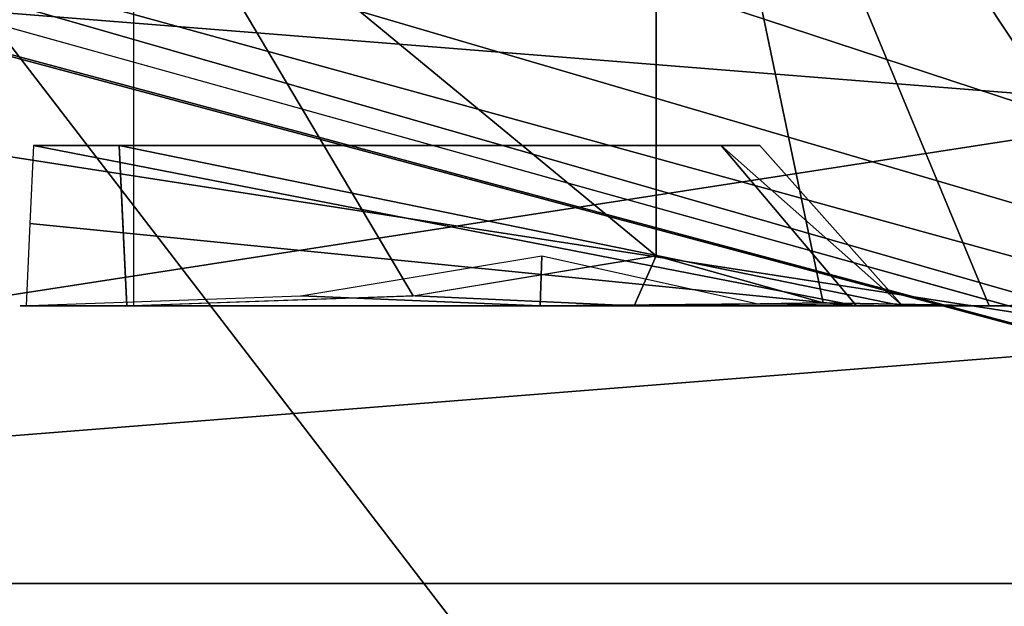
# Model space of a CAD drawing. Header units: inches. Extents: x -9.7 to 9.7, y -1.6 to 4.3.
# Tile 522 of 656: x -3.6071 to -3.4844, y -1.0794 to -1.0063. Entities that reach past the tile are written whole.
import ezdxf

# ---------------------------------------------------------------- set-up
doc = ezdxf.new("R2010")
doc.units = ezdxf.units.IN
doc.header["$LTSCALE"] = 101.851852
doc.header["$MEASUREMENT"] = 0
for name, color, linetype in [('1203', 7, 'CONTINUOUS'), ('1395', 7, 'CONTINUOUS'), ('2425', 7, 'CONTINUOUS'), ('2434', 7, 'CONTINUOUS'), ('3539', 7, 'CONTINUOUS'), ('4203', 7, 'CONTINUOUS'), ('4208', 7, 'CONTINUOUS'), ('5135', 7, 'CONTINUOUS'), ('5493', 7, 'CONTINUOUS'), ('5503', 7, 'CONTINUOUS'), ('6795', 7, 'CONTINUOUS'), ('7173', 7, 'CONTINUOUS'), ('7174', 7, 'CONTINUOUS'), ('7185', 7, 'CONTINUOUS'), ('7187', 7, 'CONTINUOUS'), ('8589', 7, 'CONTINUOUS'), ('8590', 7, 'CONTINUOUS'), ('8591', 7, 'CONTINUOUS'), ('8592', 7, 'CONTINUOUS'), ('9839', 7, 'CONTINUOUS'), ('9844', 7, 'CONTINUOUS')]:
    doc.layers.add(name, color=color, linetype=linetype)

msp = doc.modelspace()

# ---------------------------------------------------------------- linework, layer by layer
at = {"layer": '1203', "linetype": 'CONTINUOUS'}
for points in [[(-8.57837, -1.57343, 14.00775), (8.57837, -1.57343, 14.00775), (-8.52935, -0.63817, 13.95874), (-8.57837, -1.57343, 14.00775)], [(-8.52935, -0.63817, 13.95874), (8.57837, -1.57343, 14.00775), (-7.12257, -0.63817, 13.95874), (-8.52935, -0.63817, 13.95874)], [(-7.12257, -0.63817, 13.95874), (8.57837, -1.57343, 14.00775), (-6.87743, -0.63817, 13.95874), (-7.12257, -0.63817, 13.95874)], [(-6.87743, -0.63817, 13.95874), (8.57837, -1.57343, 14.00775), (-6.10307, -0.63817, 13.95874), (-6.87743, -0.63817, 13.95874)], [(-6.10307, -0.63817, 13.95874), (8.57837, -1.57343, 14.00775), (-5.89693, -0.63817, 13.95874), (-6.10307, -0.63817, 13.95874)], [(-5.89693, -0.63817, 13.95874), (8.57837, -1.57343, 14.00775), (-5.12257, -0.63817, 13.95874), (-5.89693, -0.63817, 13.95874)], [(-5.12257, -0.63817, 13.95874), (8.57837, -1.57343, 14.00775), (-4.87743, -0.63817, 13.95874), (-5.12257, -0.63817, 13.95874)], [(-4.87743, -0.63817, 13.95874), (8.57837, -1.57343, 14.00775), (-4.10307, -0.63817, 13.95874), (-4.87743, -0.63817, 13.95874)], [(8.57837, -1.57343, 14.00775), (-3.89693, -0.63817, 13.95874), (-4.10307, -0.63817, 13.95874), (8.57837, -1.57343, 14.00775)], [(-3.12257, -0.63817, 13.95874), (-3.89693, -0.63817, 13.95874), (8.57837, -1.57343, 14.00775), (-3.12257, -0.63817, 13.95874)]]:
    msp.add_3dface(points, dxfattribs=at)
at = {"layer": '1395', "linetype": 'CONTINUOUS'}
for points in [[(-3.17481, -1.57343, 4.95375), (-3.1258, -0.63817, 4.90474), (-3.8937, -0.63817, 4.90474), (-3.17481, -1.57343, 4.95375)], [(-3.84469, -1.57343, 4.95375), (-3.17481, -1.57343, 4.95375), (-3.8937, -0.63817, 4.90474), (-3.84469, -1.57343, 4.95375)]]:
    msp.add_3dface(points, dxfattribs=at)
at = {"layer": '2425', "linetype": 'CONTINUOUS'}
for points in [[(-3.84548, -0.98664, 5.9087), (-3.25904, -0.98664, 5.9087), (-3.84077, -1.07657, 5.90399), (-3.84548, -0.98664, 5.9087)], [(-3.84077, -1.07657, 5.90399), (-3.25904, -0.98664, 5.9087), (-3.26204, -1.03082, 5.90639), (-3.84077, -1.07657, 5.90399)], [(-3.2651, -1.07657, 5.90399), (-3.84077, -1.07657, 5.90399), (-3.26204, -1.03082, 5.90639), (-3.2651, -1.07657, 5.90399)]]:
    msp.add_3dface(points, dxfattribs=at)
at = {"layer": '2434', "linetype": 'CONTINUOUS'}
for points in [[(-3.84077, -1.07657, 12.85601), (-3.2651, -1.07657, 12.85601), (-3.84548, -0.98664, 12.8513), (-3.84077, -1.07657, 12.85601)], [(-3.84548, -0.98664, 12.8513), (-3.2651, -1.07657, 12.85601), (-3.26219, -1.03307, 12.85373), (-3.84548, -0.98664, 12.8513)], [(-3.25904, -0.98664, 12.8513), (-3.84548, -0.98664, 12.8513), (-3.26219, -1.03307, 12.85373), (-3.25904, -0.98664, 12.8513)]]:
    msp.add_3dface(points, dxfattribs=at)
at = {"layer": '3539', "linetype": 'CONTINUOUS'}
for points in [[(-3.8937, -0.63817, 13.85526), (-3.1258, -0.63817, 13.85526), (-3.84469, -1.57343, 13.80625), (-3.8937, -0.63817, 13.85526)], [(-3.1258, -0.63817, 13.85526), (-3.17481, -1.57343, 13.80625), (-3.84469, -1.57343, 13.80625), (-3.1258, -0.63817, 13.85526)]]:
    msp.add_3dface(points, dxfattribs=at)
at = {"layer": '4203', "linetype": 'CONTINUOUS'}
for points in [[(-1.93717, -0.62139, -4.57786), (-1.89693, -0.63817, -4.57874), (-8.57837, -1.57343, -4.62775), (-1.93717, -0.62139, -4.57786)], [(-2.10307, -0.63817, -4.57874), (-1.93717, -0.62139, -4.57786), (-8.57837, -1.57343, -4.62775), (-2.10307, -0.63817, -4.57874)], [(-2.91767, -0.62139, -4.57786), (-2.87743, -0.63817, -4.57874), (-8.57837, -1.57343, -4.62775), (-2.91767, -0.62139, -4.57786)], [(-3.12257, -0.63817, -4.57874), (-2.91767, -0.62139, -4.57786), (-8.57837, -1.57343, -4.62775), (-3.12257, -0.63817, -4.57874)], [(5.12257, -0.63817, -4.57874), (5.89693, -0.63817, -4.57874), (-8.57837, -1.57343, -4.62775), (5.12257, -0.63817, -4.57874)], [(-8.57837, -1.57343, -4.62775), (5.89693, -0.63817, -4.57874), (6.10307, -0.63817, -4.57874), (-8.57837, -1.57343, -4.62775)], [(4.87743, -0.63817, -4.57874), (5.12257, -0.63817, -4.57874), (-8.57837, -1.57343, -4.62775), (4.87743, -0.63817, -4.57874)], [(4.10307, -0.63817, -4.57874), (4.87743, -0.63817, -4.57874), (-8.57837, -1.57343, -4.62775), (4.10307, -0.63817, -4.57874)], [(3.89693, -0.63817, -4.57874), (4.10307, -0.63817, -4.57874), (-8.57837, -1.57343, -4.62775), (3.89693, -0.63817, -4.57874)], [(3.12257, -0.63817, -4.57874), (3.89693, -0.63817, -4.57874), (-8.57837, -1.57343, -4.62775), (3.12257, -0.63817, -4.57874)], [(2.87743, -0.63817, -4.57874), (3.12257, -0.63817, -4.57874), (-8.57837, -1.57343, -4.62775), (2.87743, -0.63817, -4.57874)], [(2.10307, -0.63817, -4.57874), (2.87743, -0.63817, -4.57874), (-8.57837, -1.57343, -4.62775), (2.10307, -0.63817, -4.57874)], [(1.89693, -0.63817, -4.57874), (2.10307, -0.63817, -4.57874), (-8.57837, -1.57343, -4.62775), (1.89693, -0.63817, -4.57874)], [(-1.89693, -0.63817, -4.57874), (1.89693, -0.63817, -4.57874), (-8.57837, -1.57343, -4.62775), (-1.89693, -0.63817, -4.57874)], [(-2.87743, -0.63817, -4.57874), (-2.10307, -0.63817, -4.57874), (-8.57837, -1.57343, -4.62775), (-2.87743, -0.63817, -4.57874)], [(-3.89693, -0.63817, -4.57874), (-3.12257, -0.63817, -4.57874), (-8.57837, -1.57343, -4.62775), (-3.89693, -0.63817, -4.57874)], [(8.57837, -1.57343, -4.62775), (-8.57837, -1.57343, -4.62775), (8.52935, -0.63817, -4.57874), (8.57837, -1.57343, -4.62775)], [(8.52935, -0.63817, -4.57874), (-8.57837, -1.57343, -4.62775), (7.12257, -0.63817, -4.57874), (8.52935, -0.63817, -4.57874)], [(7.12257, -0.63817, -4.57874), (-8.57837, -1.57343, -4.62775), (6.87743, -0.63817, -4.57874), (7.12257, -0.63817, -4.57874)], [(6.87743, -0.63817, -4.57874), (-8.57837, -1.57343, -4.62775), (6.10307, -0.63817, -4.57874), (6.87743, -0.63817, -4.57874)]]:
    msp.add_3dface(points, dxfattribs=at)
at = {"layer": '4208', "linetype": 'CONTINUOUS'}
for points in [[(-3.17481, -1.57343, -4.42625), (-3.1258, -0.63817, -4.47526), (-3.8937, -0.63817, -4.47526), (-3.17481, -1.57343, -4.42625)], [(-3.84469, -1.57343, -4.42625), (-3.17481, -1.57343, -4.42625), (-3.8937, -0.63817, -4.47526), (-3.84469, -1.57343, -4.42625)]]:
    msp.add_3dface(points, dxfattribs=at)
at = {"layer": '5135', "linetype": 'CONTINUOUS'}
for points in [[(-8.57837, -1.57343, 4.62775), (8.57837, -1.57343, 4.62775), (-8.52935, -0.63817, 4.57874), (-8.57837, -1.57343, 4.62775)], [(-8.52935, -0.63817, 4.57874), (8.57837, -1.57343, 4.62775), (-7.12257, -0.63817, 4.57874), (-8.52935, -0.63817, 4.57874)], [(-7.12257, -0.63817, 4.57874), (8.57837, -1.57343, 4.62775), (-6.87743, -0.63817, 4.57874), (-7.12257, -0.63817, 4.57874)], [(-6.87743, -0.63817, 4.57874), (8.57837, -1.57343, 4.62775), (-6.10307, -0.63817, 4.57874), (-6.87743, -0.63817, 4.57874)], [(-6.10307, -0.63817, 4.57874), (8.57837, -1.57343, 4.62775), (-5.89693, -0.63817, 4.57874), (-6.10307, -0.63817, 4.57874)], [(-5.89693, -0.63817, 4.57874), (8.57837, -1.57343, 4.62775), (-5.12257, -0.63817, 4.57874), (-5.89693, -0.63817, 4.57874)], [(-5.12257, -0.63817, 4.57874), (8.57837, -1.57343, 4.62775), (-4.87743, -0.63817, 4.57874), (-5.12257, -0.63817, 4.57874)], [(-4.87743, -0.63817, 4.57874), (8.57837, -1.57343, 4.62775), (-4.10307, -0.63817, 4.57874), (-4.87743, -0.63817, 4.57874)], [(8.57837, -1.57343, 4.62775), (-3.89693, -0.63817, 4.57874), (-4.10307, -0.63817, 4.57874), (8.57837, -1.57343, 4.62775)], [(-3.12257, -0.63817, 4.57874), (-3.89693, -0.63817, 4.57874), (8.57837, -1.57343, 4.62775), (-3.12257, -0.63817, 4.57874)]]:
    msp.add_3dface(points, dxfattribs=at)
at = {"layer": '5493', "linetype": 'CONTINUOUS'}
for points in [[(-3.84548, -0.98664, -3.4713), (-3.25904, -0.98664, -3.4713), (-3.84077, -1.07657, -3.47601), (-3.84548, -0.98664, -3.4713)], [(-3.84077, -1.07657, -3.47601), (-3.25904, -0.98664, -3.4713), (-3.26204, -1.03082, -3.47361), (-3.84077, -1.07657, -3.47601)], [(-3.2651, -1.07657, -3.47601), (-3.84077, -1.07657, -3.47601), (-3.26204, -1.03082, -3.47361), (-3.2651, -1.07657, -3.47601)]]:
    msp.add_3dface(points, dxfattribs=at)
at = {"layer": '5503', "linetype": 'CONTINUOUS'}
for points in [[(-3.84077, -1.07657, 3.47601), (-3.2651, -1.07657, 3.47601), (-3.84548, -0.98664, 3.4713), (-3.84077, -1.07657, 3.47601)], [(-3.84548, -0.98664, 3.4713), (-3.2651, -1.07657, 3.47601), (-3.26219, -1.03307, 3.47373), (-3.84548, -0.98664, 3.4713)], [(-3.25904, -0.98664, 3.4713), (-3.84548, -0.98664, 3.4713), (-3.26219, -1.03307, 3.47373), (-3.25904, -0.98664, 3.4713)]]:
    msp.add_3dface(points, dxfattribs=at)
at = {"layer": '6795', "linetype": 'CONTINUOUS'}
for points in [[(-3.8937, -0.63817, 4.47526), (-3.1258, -0.63817, 4.47526), (-3.84469, -1.57343, 4.42625), (-3.8937, -0.63817, 4.47526)], [(-3.1258, -0.63817, 4.47526), (-3.17481, -1.57343, 4.42625), (-3.84469, -1.57343, 4.42625), (-3.1258, -0.63817, 4.47526)]]:
    msp.add_3dface(points, dxfattribs=at)
at = {"layer": '7173', "color": 7, "linetype": 'CONTINUOUS', "true_color": 0x969696}
for points in [[(-3.60115, -1.022, 19.37428), (-3.60537, -1.022, 19.28162), (-3.51965, -1.022, 19.34255), (-3.60115, -1.022, 19.37428)], [(-3.59231, -1.022, 19.37747), (-3.60115, -1.022, 19.37428), (-3.51965, -1.022, 19.34255), (-3.59231, -1.022, 19.37747)], [(-3.5989, -1.022, 19.42345), (-3.59039, -1.022, 19.41946), (-3.59468, -1.022, 19.51611), (-3.5989, -1.022, 19.42345)], [(-3.51485, -1.022, 19.44762), (-3.59468, -1.022, 19.51611), (-3.51965, -1.022, 19.34255), (-3.51485, -1.022, 19.44762)], [(-3.59468, -1.022, 19.51611), (-3.5556, -1.022, 19.41787), (-3.51965, -1.022, 19.34255), (-3.59468, -1.022, 19.51611)], [(-3.59039, -1.022, 19.41946), (-3.5556, -1.022, 19.41787), (-3.59468, -1.022, 19.51611), (-3.59039, -1.022, 19.41946)], [(-3.55751, -1.022, 19.37589), (-3.59231, -1.022, 19.37747), (-3.51965, -1.022, 19.34255), (-3.55751, -1.022, 19.37589)], [(-3.5556, -1.022, 19.41787), (-3.55751, -1.022, 19.37589), (-3.51965, -1.022, 19.34255), (-3.5556, -1.022, 19.41787)]]:
    msp.add_3dface(points, dxfattribs=at)
at = {"layer": '7174', "color": 7, "linetype": 'CONTINUOUS', "true_color": 0x969696}
for points in [[(-3.50277, -1.042, 19.33174), (-3.60537, -1.022, 19.28162), (-3.60583, -1.03173, 19.2717), (-3.50277, -1.042, 19.33174)], [(-3.51965, -1.022, 19.34255), (-3.60537, -1.022, 19.28162), (-3.50277, -1.042, 19.33174), (-3.51965, -1.022, 19.34255)], [(-3.59468, -1.022, 19.51611), (-3.59375, -1.042, 19.53647), (-3.59423, -1.03173, 19.52603), (-3.59468, -1.022, 19.51611)], [(-3.59375, -1.042, 19.53647), (-3.59468, -1.022, 19.51611), (-3.49706, -1.042, 19.45685), (-3.59375, -1.042, 19.53647)], [(-3.59468, -1.022, 19.51611), (-3.51485, -1.022, 19.44762), (-3.49706, -1.042, 19.45685), (-3.59468, -1.022, 19.51611)], [(-3.49706, -1.042, 19.45685), (-3.51965, -1.022, 19.34255), (-3.50277, -1.042, 19.33174), (-3.49706, -1.042, 19.45685)], [(-3.51485, -1.022, 19.44762), (-3.51965, -1.022, 19.34255), (-3.49706, -1.042, 19.45685), (-3.51485, -1.022, 19.44762)], [(-3.6063, -1.042, 19.26125), (-3.50277, -1.042, 19.33174), (-3.60583, -1.03173, 19.2717), (-3.6063, -1.042, 19.26125)]]:
    msp.add_3dface(points, dxfattribs=at)
at = {"layer": '7185', "color": 7, "linetype": 'CONTINUOUS', "true_color": 0x969696}
for points in [[(-3.52776, -1.03577, 19.55198), (-3.52776, -0.942, 19.55198), (-3.59291, -0.982, 19.55495), (-3.52776, -1.03577, 19.55198)], [(-3.59291, -1.04196, 19.55495), (-3.55805, -1.04074, 19.55336), (-3.59291, -0.982, 19.55495), (-3.59291, -1.04196, 19.55495)], [(-3.55805, -1.04074, 19.55336), (-3.52776, -1.03577, 19.55198), (-3.59291, -0.982, 19.55495), (-3.55805, -1.04074, 19.55336)]]:
    msp.add_3dface(points, dxfattribs=at)
at = {"layer": '7187', "color": 7, "linetype": 'CONTINUOUS', "true_color": 0x969696}
for points in [[(-3.48626, -1.042, 19.47188), (-3.52776, -0.942, 19.55198), (-3.50693, -1.0416, 19.51177), (-3.48626, -1.042, 19.47188)], [(-3.4619, -1.04123, 19.42486), (-3.52776, -0.942, 19.55198), (-3.48626, -1.042, 19.47188), (-3.4619, -1.04123, 19.42486)], [(-3.44477, -1.03577, 19.39178), (-3.52776, -0.942, 19.55198), (-3.4619, -1.04123, 19.42486), (-3.44477, -1.03577, 19.39178)], [(-3.52776, -0.942, 19.55198), (-3.52776, -1.03577, 19.55198), (-3.50693, -1.0416, 19.51177), (-3.52776, -0.942, 19.55198)], [(-3.44477, -0.942, 19.39178), (-3.52776, -0.942, 19.55198), (-3.44477, -1.03577, 19.39178), (-3.44477, -0.942, 19.39178)]]:
    msp.add_3dface(points, dxfattribs=at)
at = {"layer": '8589', "color": 7, "linetype": 'CONTINUOUS', "true_color": 0x969696}
for points in [[(-3.60705, -1.042, 14.24478), (-3.54223, -1.042, 14.26747), (-3.6063, -1.042, 14.26125), (-3.60705, -1.042, 14.24478)], [(-3.6063, -1.042, 14.26125), (-3.54223, -1.042, 14.26747), (-3.50278, -1.042, 14.33173), (-3.6063, -1.042, 14.26125)], [(-3.49707, -1.042, 14.45686), (-3.593, -1.042, 14.55294), (-3.59375, -1.042, 14.53647), (-3.49707, -1.042, 14.45686)], [(-3.53051, -1.042, 14.52444), (-3.593, -1.042, 14.55294), (-3.49707, -1.042, 14.45686), (-3.53051, -1.042, 14.52444)], [(-3.54223, -1.042, 14.26747), (-3.49338, -1.042, 14.31579), (-3.50278, -1.042, 14.33173), (-3.54223, -1.042, 14.26747)], [(-3.48626, -1.042, 14.47188), (-3.53051, -1.042, 14.52444), (-3.49707, -1.042, 14.45686), (-3.48626, -1.042, 14.47188)], [(-3.50278, -1.042, 14.33173), (-3.49338, -1.042, 14.31579), (-3.49707, -1.042, 14.45686), (-3.50278, -1.042, 14.33173)], [(-3.49338, -1.042, 14.31579), (-3.48626, -1.042, 14.47188), (-3.49707, -1.042, 14.45686), (-3.49338, -1.042, 14.31579)], [(-3.46891, -1.042, 14.39288), (-3.48626, -1.042, 14.47188), (-3.49338, -1.042, 14.31579), (-3.46891, -1.042, 14.39288)]]:
    msp.add_3dface(points, dxfattribs=at)
at = {"layer": '8590', "color": 7, "linetype": 'CONTINUOUS', "true_color": 0x969696}
for points in [[(-3.60115, -1.022, 14.37428), (-3.60537, -1.022, 14.28162), (-3.51965, -1.022, 14.34255), (-3.60115, -1.022, 14.37428)], [(-3.59231, -1.022, 14.37747), (-3.60115, -1.022, 14.37428), (-3.51965, -1.022, 14.34255), (-3.59231, -1.022, 14.37747)], [(-3.5989, -1.022, 14.42345), (-3.59039, -1.022, 14.41946), (-3.59468, -1.022, 14.51611), (-3.5989, -1.022, 14.42345)], [(-3.51485, -1.022, 14.44762), (-3.59468, -1.022, 14.51611), (-3.51965, -1.022, 14.34255), (-3.51485, -1.022, 14.44762)], [(-3.59468, -1.022, 14.51611), (-3.5556, -1.022, 14.41787), (-3.51965, -1.022, 14.34255), (-3.59468, -1.022, 14.51611)], [(-3.59039, -1.022, 14.41946), (-3.5556, -1.022, 14.41787), (-3.59468, -1.022, 14.51611), (-3.59039, -1.022, 14.41946)], [(-3.55751, -1.022, 14.37589), (-3.59231, -1.022, 14.37747), (-3.51965, -1.022, 14.34255), (-3.55751, -1.022, 14.37589)], [(-3.5556, -1.022, 14.41787), (-3.55751, -1.022, 14.37589), (-3.51965, -1.022, 14.34255), (-3.5556, -1.022, 14.41787)]]:
    msp.add_3dface(points, dxfattribs=at)
at = {"layer": '8591', "color": 7, "linetype": 'CONTINUOUS', "true_color": 0x969696}
for points in [[(-3.542, -1.03577, 14.2398), (-3.54223, -1.042, 14.26747), (-3.57205, -1.04073, 14.24116), (-3.542, -1.03577, 14.2398)], [(-3.55781, -1.04073, 14.55336), (-3.53051, -1.042, 14.52444), (-3.52776, -1.03577, 14.55198), (-3.55781, -1.04073, 14.55336)], [(-3.51504, -1.04174, 14.28194), (-3.54223, -1.042, 14.26747), (-3.542, -1.03577, 14.2398), (-3.51504, -1.04174, 14.28194)], [(-3.52776, -1.03577, 14.55198), (-3.53051, -1.042, 14.52444), (-3.50693, -1.0416, 14.51177), (-3.52776, -1.03577, 14.55198)], [(-3.54223, -1.042, 14.26747), (-3.60705, -1.042, 14.24478), (-3.57205, -1.04073, 14.24116), (-3.54223, -1.042, 14.26747)], [(-3.593, -1.042, 14.55294), (-3.53051, -1.042, 14.52444), (-3.55781, -1.04073, 14.55336), (-3.593, -1.042, 14.55294)], [(-3.49338, -1.042, 14.31579), (-3.54223, -1.042, 14.26747), (-3.51504, -1.04174, 14.28194), (-3.49338, -1.042, 14.31579)], [(-3.53051, -1.042, 14.52444), (-3.48626, -1.042, 14.47188), (-3.50693, -1.0416, 14.51177), (-3.53051, -1.042, 14.52444)]]:
    msp.add_3dface(points, dxfattribs=at)
at = {"layer": '8592', "color": 7, "linetype": 'CONTINUOUS', "true_color": 0x969696}
for points in [[(-3.50278, -1.042, 14.33173), (-3.60537, -1.022, 14.28162), (-3.60583, -1.03173, 14.2717), (-3.50278, -1.042, 14.33173)], [(-3.60537, -1.022, 14.28162), (-3.50278, -1.042, 14.33173), (-3.51965, -1.022, 14.34255), (-3.60537, -1.022, 14.28162)], [(-3.59468, -1.022, 14.51611), (-3.59375, -1.042, 14.53647), (-3.59423, -1.03173, 14.52603), (-3.59468, -1.022, 14.51611)], [(-3.49707, -1.042, 14.45686), (-3.59468, -1.022, 14.51611), (-3.51485, -1.022, 14.44762), (-3.49707, -1.042, 14.45686)], [(-3.49707, -1.042, 14.45686), (-3.59375, -1.042, 14.53647), (-3.59468, -1.022, 14.51611), (-3.49707, -1.042, 14.45686)], [(-3.49707, -1.042, 14.45686), (-3.51485, -1.022, 14.44762), (-3.51965, -1.022, 14.34255), (-3.49707, -1.042, 14.45686)], [(-3.50278, -1.042, 14.33173), (-3.49707, -1.042, 14.45686), (-3.51965, -1.022, 14.34255), (-3.50278, -1.042, 14.33173)], [(-3.6063, -1.042, 14.26125), (-3.50278, -1.042, 14.33173), (-3.60583, -1.03173, 14.2717), (-3.6063, -1.042, 14.26125)]]:
    msp.add_3dface(points, dxfattribs=at)
at = {"layer": '9839', "linetype": 'CONTINUOUS'}
for points in [[(-3.27686, -1.09956, 22.22661), (-2.19525, -1.09956, 26.20696), (-3.74183, -0.97018, 21.87113), (-3.27686, -1.09956, 22.22661)], [(-3.74183, -0.97018, 21.87113), (-2.19525, -1.09956, 26.20696), (-2.46702, -0.97018, 26.56244), (-3.74183, -0.97018, 21.87113)]]:
    msp.add_3dface(points, dxfattribs=at)
at = {"layer": '9844', "linetype": 'CONTINUOUS'}
for points in [[(-3.85483, -0.93353, 21.45972), (-3.27686, -1.09956, 22.22661), (-3.86056, -0.94338, 21.61739), (-3.85483, -0.93353, 21.45972)], [(-3.11829, -1.1363, 22.00583), (-3.27686, -1.09956, 22.22661), (-3.85483, -0.93353, 21.45972), (-3.11829, -1.1363, 22.00583)], [(-3.80467, -0.93483, 21.41392), (-3.11829, -1.1363, 22.00583), (-3.85483, -0.93353, 21.45972), (-3.80467, -0.93483, 21.41392)], [(-3.7119, -0.94136, 21.39212), (-3.11829, -1.1363, 22.00583), (-3.80467, -0.93483, 21.41392), (-3.7119, -0.94136, 21.39212)], [(-3.57976, -0.95325, 21.40078), (-3.11829, -1.1363, 22.00583), (-3.7119, -0.94136, 21.39212), (-3.57976, -0.95325, 21.40078)], [(-3.86056, -0.94338, 21.61739), (-3.27686, -1.09956, 22.22661), (-3.81665, -0.95474, 21.73337), (-3.86056, -0.94338, 21.61739)], [(-3.41178, -0.97018, 21.43942), (-3.11829, -1.1363, 22.00583), (-3.57976, -0.95325, 21.40078), (-3.41178, -0.97018, 21.43942)], [(-3.27686, -1.09956, 22.22661), (-3.74183, -0.97018, 21.87113), (-3.81665, -0.95474, 21.73337), (-3.27686, -1.09956, 22.22661)]]:
    msp.add_3dface(points, dxfattribs=at)

doc.saveas('drawing.dxf')
